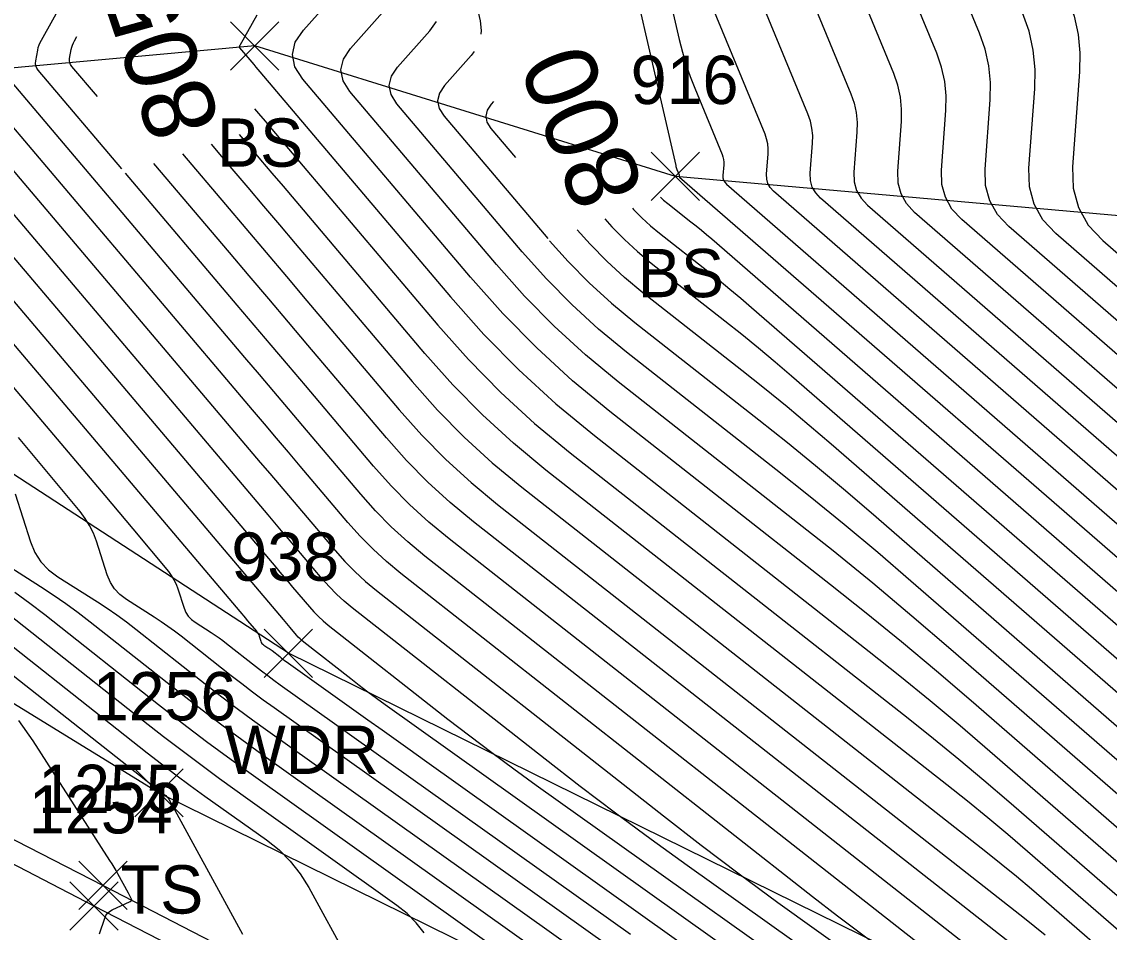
# Model space of a CAD drawing. Extents: x 1650836 to 1652450, y 332578 to 333908.
# Drawn here: x 1652046.56 to 1652091.59, y 332836.58 to 332874.29 of the extents above; entities that cross this region are included whole.
import ezdxf

# ---------------------------------------------------------------- set-up
doc = ezdxf.new("R2010")
doc.units = 0
for name, color, linetype in [('L_A', 7, 'Continuous'), ('L_I', 7, 'Continuous'), ('L_TIC', 7, 'Continuous'), ('LAWA', 7, 'Continuous'), ('LELB', 7, 'Continuous'), ('LSOGCMA', 7, 'Continuous'), ('LSOGCMA_T', 7, 'Continuous'), ('LSOGCMI', 7, 'Continuous'), ('P_I', 7, 'Continuous'), ('P_TIC', 7, 'Continuous'), ('PET', 7, 'Continuous'), ('R_I', 7, 'Continuous'), ('R_TIC', 7, 'Continuous'), ('RGR', 7, 'Continuous')]:
    doc.layers.add(name, color=color, linetype=linetype)

msp = doc.modelspace()

# ---------------------------------------------------------------- linework, layer by layer
at = {"layer": 'L_TIC'}
for points in [[(1652055.204, 332872.287), (1652057.204, 332874.287)], [(1652057.204, 332872.287), (1652055.204, 332874.287)], [(1652072.625, 332866.883), (1652074.625, 332868.883)], [(1652074.625, 332866.883), (1652072.625, 332868.883)], [(1652056.601, 332847.138), (1652058.601, 332849.138)], [(1652058.601, 332847.138), (1652056.601, 332849.138)], [(1652051.246, 332841.357), (1652053.246, 332843.357)], [(1652053.246, 332841.357), (1652051.246, 332843.357)]]:
    msp.add_lwpolyline(points, dxfattribs=at)
at = {"layer": 'LAWA'}
msp.add_lwpolyline([(1652408.76, 332665.713), (1652363.38, 332695.402), (1652324.46, 332714.991), (1652289.155, 332735.895), (1652253.497, 332747.946), (1652218.614, 332766.122), (1652198.198, 332775.017), (1652146.456, 332804.843), (1652136.841, 332807.592), (1652091.374, 332831.511), (1652057.601, 332848.138), (1652027.653, 332867.625)], dxfattribs=at)
at = {"layer": 'LELB'}
for points in [[(1652160.434, 332848.646), (1652126.92, 332864), (1652105.537, 332865.052), (1652073.625, 332867.883), (1652056.204, 332873.287), (1652030.254, 332870.914), (1652021.416, 332869.633), (1652021.327, 332871.103)], [(1652023.441, 332859.649), (1652034.235, 332853.429), (1652052.246, 332842.357), (1652084.686, 332826.36), (1652123.711, 332804.04), (1652160.81, 332785.384), (1652195.281, 332767.897), (1652235.573, 332746.682), (1652255.289, 332735.81), (1652296.57, 332712.591), (1652348.8, 332686.345), (1652380.841, 332668.301), (1652404.073, 332656.539)]]:
    msp.add_lwpolyline(points, dxfattribs=at)
at = {"layer": 'LSOGCMA'}
for points in [[(1652116.115, 332839.254), (1652115.016, 332840.35), (1652113.94, 332841.471), (1652109.071, 332846.654), (1652108.305, 332847.45), (1652107.52, 332848.227), (1652106.717, 332848.984), (1652105.895, 332849.722), (1652102.572, 332852.637), (1652101.74, 332853.365), (1652100.908, 332854.092), (1652100.075, 332854.818), (1652099.242, 332855.544), (1652087.427, 332865.811), (1652086.959, 332866.314), (1652086.64, 332866.878), (1652086.47, 332867.503), (1652086.449, 332868.19), (1652086.664, 332871.059), (1652086.677, 332871.769), (1652086.608, 332872.467), (1652086.456, 332873.152), (1652086.223, 332873.823), (1652084.94, 332876.935)], [(1652037.231, 332869.745), (1652049.999, 332854.673), (1652050.29, 332854.328), (1652050.581, 332853.982), (1652050.871, 332853.635), (1652051.16, 332853.288), (1652052.629, 332851.519), (1652052.752, 332851.356), (1652052.859, 332851.183), (1652052.948, 332851), (1652053.02, 332850.809), (1652053.281, 332850.006), (1652053.355, 332849.828), (1652053.455, 332849.672), (1652053.582, 332849.536), (1652053.735, 332849.42), (1652054.4, 332848.998), (1652054.565, 332848.891), (1652054.727, 332848.779), (1652054.886, 332848.663), (1652055.042, 332848.543), (1652056.236, 332847.601), (1652056.488, 332847.405), (1652056.742, 332847.212), (1652056.998, 332847.022), (1652057.257, 332846.835), (1652071.767, 332836.499)], [(1652053.216, 332868.821), (1652054.989, 332866.728), (1652055.834, 332865.731), (1652056.679, 332864.733), (1652057.523, 332863.735), (1652058.368, 332862.738), (1652062.188, 332858.223), (1652063.131, 332857.164), (1652064.125, 332856.157), (1652065.168, 332855.202), (1652066.261, 332854.298), (1652088.084, 332837.161), (1652088.514, 332836.82), (1652088.938, 332836.474)], [(1652070.701, 332866.122), (1652070.993, 332865.794), (1652071.511, 332865.269), (1652072.055, 332864.77), (1652072.626, 332864.298), (1652075.676, 332861.904), (1652076.375, 332861.348), (1652077.067, 332860.783), (1652077.752, 332860.21), (1652078.43, 332859.628), (1652095.673, 332844.642), (1652096.128, 332844.246), (1652096.583, 332843.849), (1652097.038, 332843.452), (1652097.492, 332843.054), (1652099.308, 332841.461), (1652099.757, 332841.058), (1652100.196, 332840.644), (1652100.625, 332840.22), (1652101.043, 332839.785), (1652103.704, 332836.953), (1652104.292, 332836.341)]]:
    msp.add_lwpolyline(points, dxfattribs=at)
at = {"layer": 'LSOGCMI'}
for points in [[(1652090.946, 332897.459), (1652091.194, 332896.643), (1652091.215, 332896.516), (1652091.193, 332896.408), (1652091.129, 332896.317), (1652091.022, 332896.245), (1652076.461, 332889.033), (1652075.642, 332888.633), (1652074.817, 332888.244), (1652073.988, 332887.866), (1652073.154, 332887.498), (1652069.648, 332885.977), (1652068.925, 332885.607), (1652068.27, 332885.152), (1652067.681, 332884.613), (1652067.16, 332883.99), (1652065.212, 332881.329), (1652064.808, 332880.646), (1652064.573, 332879.929), (1652064.506, 332879.177), (1652064.607, 332878.39), (1652065.539, 332874.33), (1652065.586, 332873.935), (1652065.566, 332873.774)], [(1652072.252, 332880.221), (1652073.784, 332873.552), (1652073.913, 332873.038), (1652074.063, 332872.53), (1652074.234, 332872.029), (1652074.426, 332871.535), (1652075.557, 332868.794), (1652075.593, 332868.691), (1652075.616, 332868.586), (1652075.627, 332868.479), (1652075.625, 332868.37), (1652075.592, 332867.93), (1652075.595, 332867.825), (1652075.621, 332867.729), (1652075.67, 332867.643), (1652075.742, 332867.565), (1652097.1, 332849.003)], [(1652070.978, 332879.916), (1652073.637, 332868.337), (1652073.648, 332868.296), (1652073.66, 332868.255), (1652073.673, 332868.215), (1652073.689, 332868.176), (1652073.779, 332867.956), (1652073.782, 332867.948), (1652073.784, 332867.94), (1652073.785, 332867.931), (1652073.785, 332867.922), (1652073.782, 332867.887), (1652073.782, 332867.879), (1652073.784, 332867.871), (1652073.788, 332867.864), (1652073.794, 332867.858), (1652096.743, 332847.913)], [(1652097.814, 332851.183), (1652079.637, 332866.981), (1652079.433, 332867.2), (1652079.294, 332867.445), (1652079.22, 332867.718), (1652079.211, 332868.017), (1652079.304, 332869.266), (1652079.31, 332869.576), (1652079.28, 332869.88), (1652079.214, 332870.178), (1652079.112, 332870.471), (1652075.975, 332878.076)], [(1652078.092, 332878.093), (1652080.89, 332871.309), (1652081.025, 332870.921), (1652081.112, 332870.527), (1652081.152, 332870.124), (1652081.144, 332869.714), (1652081.02, 332868.06), (1652081.032, 332867.664), (1652081.13, 332867.303), (1652081.314, 332866.978), (1652081.584, 332866.688), (1652098.171, 332852.273)], [(1652098.528, 332853.363), (1652083.532, 332866.396), (1652083.196, 332866.757), (1652082.967, 332867.162), (1652082.845, 332867.61), (1652082.83, 332868.103), (1652082.984, 332870.163), (1652082.993, 332870.673), (1652082.944, 332871.173), (1652082.835, 332871.665), (1652082.668, 332872.147), (1652080.208, 332878.11)], [(1652098.885, 332854.454), (1652085.48, 332866.104), (1652085.077, 332866.535), (1652084.803, 332867.02), (1652084.657, 332867.557), (1652084.639, 332868.146), (1652084.824, 332870.611), (1652084.835, 332871.221), (1652084.776, 332871.82), (1652084.646, 332872.408), (1652084.446, 332872.985), (1652082.325, 332878.127)], [(1652089.195, 332876.915), (1652089.879, 332875.255), (1652090.136, 332874.518), (1652090.302, 332873.765), (1652090.378, 332872.999), (1652090.364, 332872.218), (1652090.068, 332868.276), (1652090.095, 332867.396), (1652090.313, 332866.594), (1652090.722, 332865.871), (1652091.322, 332865.227), (1652099.955, 332857.724), (1652100.865, 332856.933), (1652101.773, 332856.141), (1652102.681, 332855.347), (1652103.588, 332854.553), (1652107.213, 332851.375), (1652108.109, 332850.569), (1652108.985, 332849.743), (1652109.841, 332848.896), (1652110.676, 332848.028), (1652115.988, 332842.374)], [(1652093.888, 332839.191), (1652085.866, 332846.164), (1652084.432, 332847.394), (1652082.984, 332848.606), (1652081.521, 332849.8), (1652080.042, 332850.975), (1652070.911, 332858.145), (1652069.362, 332859.426), (1652067.883, 332860.781), (1652066.476, 332862.209), (1652065.139, 332863.71), (1652058.197, 332871.912), (1652057.873, 332872.424), (1652057.769, 332872.933), (1652057.886, 332873.439), (1652058.222, 332873.943), (1652060.437, 332876.433)], [(1652097.457, 332850.093), (1652077.689, 332867.273), (1652077.551, 332867.421), (1652077.457, 332867.587), (1652077.407, 332867.771), (1652077.401, 332867.973), (1652077.465, 332868.818), (1652077.468, 332869.028), (1652077.448, 332869.233), (1652077.403, 332869.435), (1652077.335, 332869.632), (1652074.772, 332875.846)], [(1652116.088, 332840.751), (1652114.964, 332841.922), (1652109.873, 332847.341), (1652109.073, 332848.173), (1652108.253, 332848.985), (1652107.413, 332849.777), (1652106.554, 332850.548), (1652103.08, 332853.595), (1652102.211, 332854.356), (1652101.341, 332855.116), (1652100.47, 332855.876), (1652099.598, 332856.634), (1652089.375, 332865.519), (1652088.84, 332866.093), (1652088.476, 332866.736), (1652088.282, 332867.449), (1652088.259, 332868.233), (1652088.504, 332871.507), (1652088.519, 332872.318), (1652088.44, 332873.114), (1652088.267, 332873.895), (1652088.001, 332874.661), (1652087.642, 332875.532)], [(1652050.708, 332868.193), (1652047.243, 332872.283), (1652047.182, 332872.372), (1652047.144, 332872.467), (1652047.13, 332872.568), (1652047.138, 332872.675), (1652047.22, 332873.117), (1652047.245, 332873.225), (1652047.278, 332873.331), (1652047.32, 332873.434), (1652047.371, 332873.533), (1652048.319, 332875.224)], [(1652094.245, 332840.281), (1652085.028, 332848.292), (1652083.42, 332849.672), (1652081.794, 332851.033), (1652080.151, 332852.373), (1652078.492, 332853.693), (1652071.254, 332859.376), (1652069.901, 332860.495), (1652068.609, 332861.678), (1652067.379, 332862.926), (1652066.211, 332864.237), (1652060.147, 332871.403), (1652059.864, 332871.85), (1652059.773, 332872.295), (1652059.875, 332872.737), (1652060.169, 332873.177), (1652061.832, 332875.047)], [(1652056.292, 332874.569), (1652055.583, 332873.304), (1652055.579, 332873.297), (1652055.576, 332873.29), (1652055.574, 332873.283), (1652055.572, 332873.275), (1652055.566, 332873.244), (1652055.566, 332873.237), (1652055.567, 332873.23), (1652055.569, 332873.223), (1652055.574, 332873.217), (1652056.08, 332872.619), (1652056.166, 332872.517), (1652056.252, 332872.416), (1652056.338, 332872.314), (1652056.424, 332872.213), (1652064.312, 332862.892), (1652065.692, 332861.343), (1652067.145, 332859.869), (1652068.67, 332858.472), (1652070.269, 332857.15), (1652081.651, 332848.213), (1652082.919, 332847.204), (1652084.175, 332846.179), (1652085.418, 332845.139), (1652086.648, 332844.084), (1652093.531, 332838.101)], [(1652094.602, 332841.372), (1652083.379, 332851.126), (1652082.003, 332852.307), (1652080.612, 332853.47), (1652079.207, 332854.617), (1652077.788, 332855.746), (1652071.597, 332860.607), (1652070.439, 332861.564), (1652069.334, 332862.576), (1652068.283, 332863.643), (1652067.283, 332864.765), (1652062.097, 332870.894), (1652061.854, 332871.276), (1652061.777, 332871.656), (1652061.864, 332872.035), (1652062.115, 332872.411), (1652063.451, 332873.913), (1652063.729, 332874.302)], [(1652049.69, 332871.189), (1652048.631, 332872.439), (1652048.58, 332872.514), (1652048.548, 332872.594), (1652048.536, 332872.679), (1652048.543, 332872.77), (1652048.612, 332873.143), (1652048.633, 332873.235), (1652048.661, 332873.324), (1652048.697, 332873.411), (1652048.74, 332873.495), (1652048.843, 332873.68)], [(1652065.29, 332873.06), (1652065.171, 332872.893), (1652064.062, 332871.645), (1652063.853, 332871.333), (1652063.78, 332871.018), (1652063.845, 332870.702), (1652064.046, 332870.385), (1652068.336, 332865.316)], [(1652122.531, 332804.725), (1652091.942, 332828.748), (1652090.909, 332829.55), (1652089.866, 332830.339), (1652088.815, 332831.117), (1652087.754, 332831.882), (1652083.494, 332834.92), (1652082.434, 332835.686), (1652081.382, 332836.463), (1652080.34, 332837.253), (1652079.306, 332838.055), (1652062.252, 332851.446), (1652061.665, 332851.932), (1652061.105, 332852.445), (1652060.571, 332852.986), (1652060.065, 332853.554), (1652058.092, 332855.885), (1652057.599, 332856.468), (1652057.106, 332857.051), (1652056.612, 332857.633), (1652056.119, 332858.216), (1652044.466, 332871.972)], [(1652085.48, 332834.707), (1652063.254, 332852.159), (1652062.541, 332852.749), (1652061.86, 332853.373), (1652061.211, 332854.03), (1652060.596, 332854.722), (1652058.198, 332857.555), (1652057.598, 332858.263), (1652056.999, 332858.971), (1652056.399, 332859.679), (1652055.8, 332860.387), (1652045.854, 332872.128)], [(1652084.051, 332832.263), (1652074.114, 332839.348), (1652072.625, 332840.423), (1652071.148, 332841.515), (1652069.684, 332842.624), (1652068.233, 332843.75), (1652060.247, 332850.02), (1652059.913, 332850.296), (1652059.595, 332850.588), (1652059.291, 332850.896), (1652059.003, 332851.22), (1652057.881, 332852.546), (1652057.6, 332852.878), (1652057.319, 332853.209), (1652057.039, 332853.541), (1652056.758, 332853.872), (1652041.689, 332871.661)], [(1652043.077, 332871.817), (1652056.438, 332856.044), (1652056.825, 332855.587), (1652057.212, 332855.13), (1652057.599, 332854.673), (1652057.986, 332854.216), (1652059.534, 332852.387), (1652059.931, 332851.941), (1652060.35, 332851.517), (1652060.789, 332851.114), (1652061.25, 332850.733), (1652073.133, 332841.402), (1652074.695, 332840.19), (1652076.271, 332838.997), (1652077.86, 332837.821), (1652079.463, 332836.664), (1652085.903, 332832.073), (1652087.506, 332830.915), (1652089.095, 332829.74), (1652090.671, 332828.546), (1652092.233, 332827.334), (1652116.755, 332808.076)], [(1652067.017, 332868.669), (1652065.996, 332869.875), (1652065.835, 332870.128), (1652065.784, 332870.38), (1652065.842, 332870.631), (1652066.008, 332870.88), (1652066.105, 332870.988)], [(1652041.111, 332870.548), (1652057.077, 332851.701), (1652057.252, 332851.495), (1652057.426, 332851.289), (1652057.6, 332851.083), (1652057.775, 332850.877), (1652058.472, 332850.053), (1652058.651, 332849.852), (1652058.84, 332849.66), (1652059.038, 332849.479), (1652059.245, 332849.307), (1652064.207, 332845.412), (1652065.108, 332844.712), (1652066.018, 332844.023), (1652066.935, 332843.345), (1652067.861, 332842.677), (1652082.858, 332831.983)], [(1652056.198, 332870.685), (1652056.359, 332870.495), (1652056.634, 332870.17), (1652056.91, 332869.844), (1652063.781, 332861.725), (1652065.052, 332860.298), (1652066.39, 332858.941), (1652067.795, 332857.654), (1652069.267, 332856.437), (1652083.259, 332845.45), (1652084.318, 332844.608), (1652085.366, 332843.753), (1652086.403, 332842.885), (1652087.43, 332842.004), (1652093.174, 332837.011), (1652093.365, 332836.845), (1652093.556, 332836.679), (1652093.746, 332836.512)], [(1652038.881, 332869.592), (1652055.591, 332849.865), (1652055.668, 332849.774), (1652055.745, 332849.683), (1652055.822, 332849.591), (1652055.898, 332849.499), (1652056.287, 332849.032), (1652056.319, 332848.988), (1652056.347, 332848.943), (1652056.371, 332848.895), (1652056.39, 332848.844), (1652056.459, 332848.632), (1652056.478, 332848.585), (1652056.505, 332848.543), (1652056.538, 332848.507), (1652056.579, 332848.477), (1652056.755, 332848.365), (1652056.798, 332848.337), (1652056.841, 332848.307), (1652056.883, 332848.277), (1652056.925, 332848.245), (1652057.24, 332847.996), (1652057.307, 332847.944), (1652057.374, 332847.893), (1652057.442, 332847.843), (1652057.51, 332847.793), (1652060.89, 332845.386), (1652061.476, 332844.968), (1652062.063, 332844.55), (1652062.649, 332844.132), (1652063.235, 332843.715), (1652083.815, 332829.041)], [(1652092.818, 332835.921), (1652088.211, 332839.924), (1652087.388, 332840.63), (1652086.557, 332841.326), (1652085.716, 332842.012), (1652084.868, 332842.687), (1652068.265, 332855.724), (1652066.919, 332856.837), (1652065.635, 332858.013), (1652064.412, 332859.254), (1652063.25, 332860.558), (1652057.396, 332867.475), (1652056.931, 332868.025), (1652056.465, 332868.574), (1652056, 332869.124), (1652055.577, 332869.624)], [(1652083.336, 332830.512), (1652061.607, 332846.005), (1652061.246, 332846.266), (1652060.888, 332846.531), (1652060.532, 332846.8), (1652060.18, 332847.073), (1652058.243, 332848.594), (1652058.162, 332848.661), (1652058.085, 332848.732), (1652058.011, 332848.807), (1652057.941, 332848.885), (1652057.669, 332849.207), (1652057.601, 332849.288), (1652057.533, 332849.368), (1652057.465, 332849.449), (1652057.397, 332849.529), (1652040.531, 332869.438)], [(1652054.396, 332869.223), (1652055.262, 332868.201), (1652055.917, 332867.427), (1652056.572, 332866.654), (1652057.227, 332865.88), (1652057.882, 332865.106), (1652062.719, 332859.391), (1652063.772, 332858.209), (1652064.88, 332857.085), (1652066.043, 332856.019), (1652067.263, 332855.011), (1652086.476, 332839.924), (1652087.115, 332839.416), (1652087.747, 332838.9), (1652088.374, 332838.376), (1652088.993, 332837.844), (1652092.461, 332834.831)], [(1652089.693, 332834.399), (1652065.258, 332853.585), (1652064.292, 332854.384), (1652063.37, 332855.229), (1652062.491, 332856.12), (1652061.657, 332857.056), (1652058.41, 332860.894), (1652057.598, 332861.853), (1652056.785, 332862.812), (1652055.973, 332863.772), (1652055.161, 332864.731), (1652052.035, 332868.42)], [(1652091.301, 332831.636), (1652064.256, 332852.872), (1652063.416, 332853.567), (1652062.615, 332854.301), (1652061.851, 332855.075), (1652061.127, 332855.889), (1652058.304, 332859.224), (1652057.598, 332860.058), (1652056.892, 332860.892), (1652056.186, 332861.725), (1652055.48, 332862.559), (1652050.855, 332868.019)], [(1652073.002, 332867.027), (1652073.133, 332866.908), (1652073.312, 332866.76), (1652074.267, 332866.009), (1652074.487, 332865.835), (1652074.703, 332865.658), (1652074.918, 332865.478), (1652075.131, 332865.296), (1652096.386, 332846.822), (1652096.918, 332846.36), (1652097.448, 332845.898), (1652097.978, 332845.434), (1652098.508, 332844.97), (1652100.626, 332843.114), (1652101.149, 332842.643), (1652101.661, 332842.161), (1652102.161, 332841.666), (1652102.649, 332841.159), (1652105.751, 332837.856), (1652106.436, 332837.143), (1652107.137, 332836.444), (1652107.852, 332835.761), (1652108.582, 332835.093), (1652132.136, 332814.02)], [(1652071.843, 332866.571), (1652071.896, 332866.511), (1652072.237, 332866.166), (1652072.594, 332865.839), (1652072.969, 332865.529), (1652074.971, 332863.956), (1652075.431, 332863.591), (1652075.885, 332863.22), (1652076.335, 332862.844), (1652076.78, 332862.462), (1652096.03, 332845.732), (1652096.523, 332845.303), (1652097.016, 332844.873), (1652097.508, 332844.443), (1652098, 332844.012), (1652099.967, 332842.287), (1652100.453, 332841.851), (1652100.928, 332841.402), (1652101.393, 332840.943), (1652101.846, 332840.472), (1652104.728, 332837.405), (1652105.364, 332836.742), (1652106.014, 332836.093)], [(1652102.68, 332836.501), (1652100.24, 332839.098), (1652099.857, 332839.497), (1652099.464, 332839.886), (1652099.061, 332840.265), (1652098.65, 332840.635), (1652096.984, 332842.095), (1652096.568, 332842.46), (1652096.151, 332842.825), (1652095.734, 332843.189), (1652095.316, 332843.552), (1652080.08, 332856.794), (1652079.169, 332857.575), (1652078.249, 332858.345), (1652077.319, 332859.104), (1652076.38, 332859.851), (1652072.283, 332863.068), (1652071.517, 332863.701), (1652070.786, 332864.371), (1652070.089, 332865.077), (1652069.559, 332865.673)], [(1652068.417, 332865.224), (1652069.186, 332864.36), (1652070.06, 332863.474), (1652070.978, 332862.633), (1652071.94, 332861.837), (1652077.084, 332857.798), (1652078.263, 332856.86), (1652079.43, 332855.908), (1652080.586, 332854.941), (1652081.729, 332853.96), (1652094.959, 332842.462), (1652095.339, 332842.131), (1652095.718, 332841.8), (1652096.098, 332841.469), (1652096.476, 332841.137), (1652097.991, 332839.809), (1652098.365, 332839.473), (1652098.731, 332839.128), (1652099.089, 332838.774), (1652099.438, 332838.411), (1652101.657, 332836.049)], [(1652083.726, 332826.842), (1652057.004, 332845.877), (1652056.555, 332846.201), (1652056.11, 332846.53), (1652055.669, 332846.865), (1652055.232, 332847.206), (1652053.16, 332848.841), (1652052.889, 332849.05), (1652052.613, 332849.251), (1652052.332, 332849.444), (1652052.046, 332849.631), (1652050.891, 332850.363), (1652050.625, 332850.564), (1652050.405, 332850.8), (1652050.231, 332851.072), (1652050.102, 332851.38), (1652049.65, 332852.774), (1652049.525, 332853.106), (1652049.37, 332853.423), (1652049.185, 332853.723), (1652048.971, 332854.007), (1652046.422, 332857.076)], [(1652046.28, 332854.739), (1652046.924, 332852.754), (1652047.107, 332852.316), (1652047.355, 332851.929), (1652047.668, 332851.592), (1652048.047, 332851.306), (1652049.691, 332850.264), (1652050.099, 332849.998), (1652050.499, 332849.722), (1652050.892, 332849.436), (1652051.278, 332849.14), (1652054.228, 332846.811), (1652054.85, 332846.326), (1652055.478, 332845.849), (1652056.112, 332845.38), (1652056.751, 332844.918), (1652078.318, 332829.555)], [(1652045.203, 332852.25), (1652047.337, 332850.897), (1652047.866, 332850.552), (1652048.385, 332850.194), (1652048.895, 332849.823), (1652049.395, 332849.438), (1652053.224, 332846.416), (1652054.032, 332845.787), (1652054.846, 332845.168), (1652055.669, 332844.559), (1652056.498, 332843.96), (1652072.911, 332832.268)], [(1652041.417, 332850.985), (1652052.215, 332842.463), (1652052.252, 332842.433), (1652052.29, 332842.405), (1652052.328, 332842.376), (1652052.367, 332842.349), (1652052.522, 332842.239), (1652052.558, 332842.209), (1652052.591, 332842.176), (1652052.62, 332842.14), (1652052.644, 332842.1), (1652055.531, 332836.811), (1652055.614, 332836.656), (1652055.695, 332836.499)], [(1652043.748, 332850.333), (1652051.752, 332844.015), (1652052.341, 332843.556), (1652052.936, 332843.104), (1652053.536, 332842.66), (1652054.142, 332842.223), (1652056.688, 332840.409), (1652057.212, 332839.99), (1652057.679, 332839.521), (1652058.089, 332839.001), (1652058.443, 332838.431), (1652060.086, 332835.421)], [(1652046.271, 332850.666), (1652046.898, 332850.209), (1652047.513, 332849.736), (1652052.22, 332846.021), (1652053.213, 332845.247), (1652054.214, 332844.486), (1652055.225, 332843.738), (1652056.246, 332843.001), (1652067.503, 332834.982)], [(1652063.226, 332836.56), (1652062.895, 332836.979), (1652062.519, 332837.358), (1652062.096, 332837.695), (1652055.917, 332842.097), (1652054.744, 332842.943), (1652053.582, 332843.804), (1652052.43, 332844.679), (1652051.289, 332845.568), (1652045.631, 332850.035)], [(1652049.779, 332836.523), (1652049.994, 332837.161), (1652050.043, 332837.273), (1652050.112, 332837.368), (1652050.199, 332837.446), (1652050.305, 332837.507), (1652051.052, 332837.85), (1652051.06, 332837.854), (1652051.067, 332837.859), (1652051.075, 332837.864), (1652051.081, 332837.87), (1652051.107, 332837.893), (1652051.113, 332837.899), (1652051.115, 332837.906), (1652051.116, 332837.913), (1652051.113, 332837.92), (1652051.036, 332838.084), (1652051.022, 332838.113), (1652051.007, 332838.143), (1652050.992, 332838.172), (1652050.976, 332838.201), (1652050.542, 332838.996), (1652050.463, 332839.138), (1652050.382, 332839.278), (1652050.298, 332839.416), (1652050.212, 332839.553), (1652047.026, 332844.511), (1652046.435, 332845.354)]]:
    msp.add_lwpolyline(points, dxfattribs=at)
at = {"layer": 'P_TIC'}
for points in [[(1652048.548, 332836.673), (1652050.548, 332838.673)], [(1652050.548, 332836.673), (1652048.548, 332838.673)]]:
    msp.add_lwpolyline(points, dxfattribs=at)
at = {"layer": 'PET'}
msp.add_lwpolyline([(1651782.185, 332994.087), (1651800.504, 332980.945), (1651823.969, 332965.234), (1651861.092, 332941.311), (1651895.497, 332920.881), (1651932.1, 332899.878), (1651964.344, 332882.546), (1651997.084, 332865.287), (1652030.302, 332847.665), (1652049.548, 332837.673), (1652081.974, 332820.953), (1652121.026, 332800.401), (1652157.819, 332781.161), (1652191.945, 332763.077), (1652232.596, 332742.33), (1652251.93, 332731.59), (1652295.202, 332708.727), (1652345.726, 332682.336), (1652379.152, 332664.868), (1652402.111, 332652.828)], dxfattribs=at)
at = {"layer": 'R_TIC'}
for points in [[(1652048.928, 332837.521), (1652050.928, 332839.521)], [(1652050.928, 332837.521), (1652048.928, 332839.521)]]:
    msp.add_lwpolyline(points, dxfattribs=at)
at = {"layer": 'RGR'}
msp.add_lwpolyline([(1652023.441, 332859.649), (1652024.915, 332854.382), (1652030.806, 332848.332), (1652049.928, 332838.521), (1652082.838, 332821.514), (1652121.63, 332801.012), (1652157.949, 332781.905), (1652192.709, 332763.821), (1652232.753, 332742.853), (1652252.846, 332732.22), (1652295.713, 332710.152), (1652346.443, 332683.145), (1652379.801, 332666.008), (1652402.772, 332654.006)], dxfattribs=at)

# ---------------------------------------------------------------- texts
at = {"layer": 'L_A'}
for s, p in [('BS', (1652054.645, 332868.287)), ('BS', (1652072.066, 332862.883)), ('WDR', (1652054.963, 332843.138)), ('TS', (1652050.656, 332837.357))]:
    msp.add_text(s, height=2, dxfattribs=at).set_placement(p)
at = {"layer": 'L_I'}
for s, p in [('916', (1652071.774, 332870.883)), ('938', (1652055.239, 332851.138)), ('1256', (1652049.499, 332845.357))]:
    msp.add_text(s, height=2, dxfattribs=at).set_placement(p)
at = {"layer": 'LSOGCMA_T'}
for s, rotation, p in [('805', 108.7646, (1652054.82, 332870.078)), ('800', 111.4703, (1652072.367, 332867.361))]:
    msp.add_text(s, height=3, rotation=rotation, dxfattribs=at).set_placement(p)
at = {"layer": 'P_I'}
msp.add_text('1254', height=2, dxfattribs=at).set_placement((1652046.855, 332840.673))
at = {"layer": 'R_I'}
msp.add_text('1255', height=2, dxfattribs=at).set_placement((1652047.235, 332841.521))

doc.saveas('drawing.dxf')
